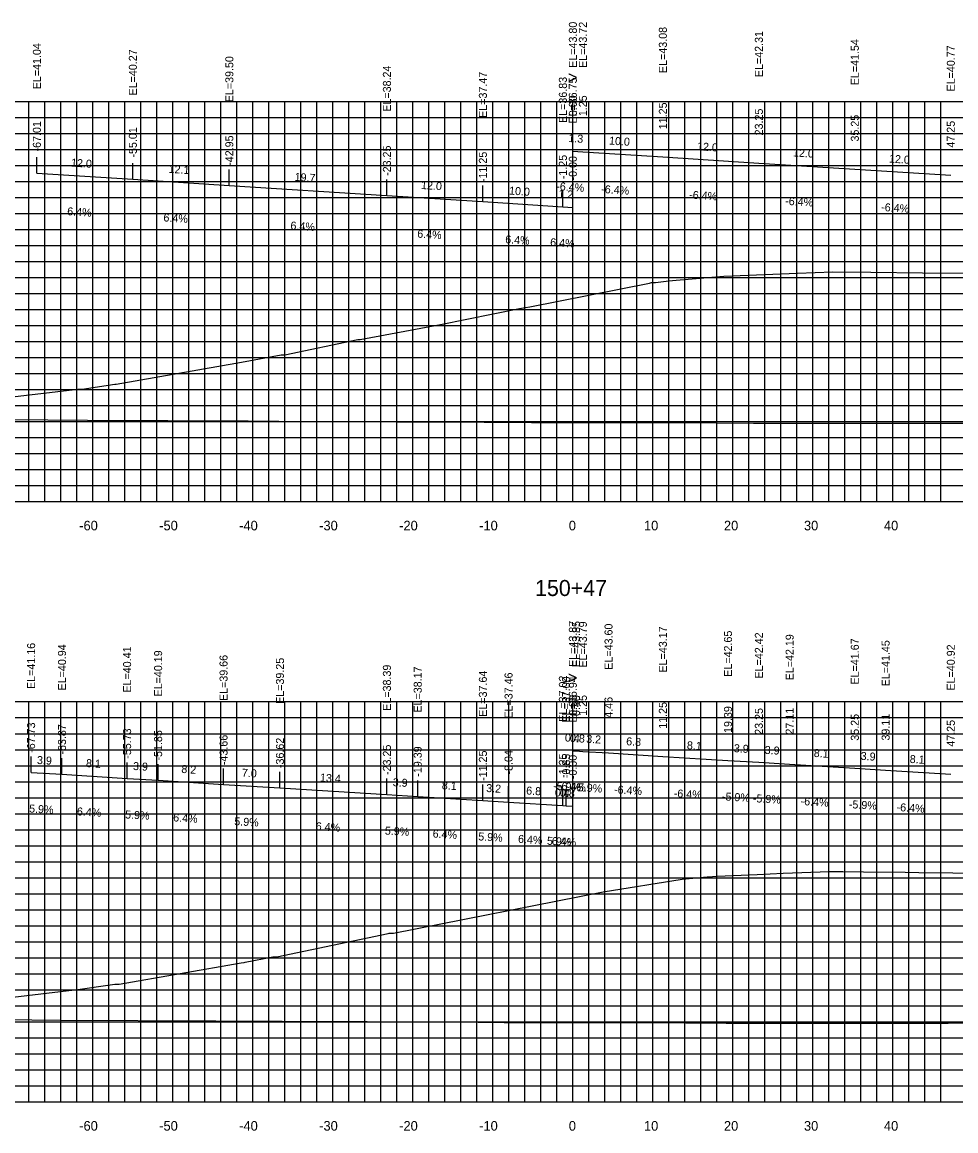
# Model space of a CAD drawing. Extents: x 1800880 to 1818864, y 245271 to 250560.
# Drawn here: x 1809339.6 to 1809456.3, y 249645.6 to 249784.1 of the extents above; entities that cross this region are included whole.
import ezdxf

# ---------------------------------------------------------------- set-up
doc = ezdxf.new("R2010")
doc.units = 0
for name, color, linetype in [('ANNO-TXT', 7, 'Continuous'), ('AXIS', 7, 'Continuous'), ('CL-CNST', 7, 'Continuous'), ('DESIGN - DRAINAGE - Bridges', 7, 'Continuous'), ('Level 32', 7, 'Continuous'), ('Level 37', 7, 'Continuous'), ('Level 46', 7, 'Continuous'), ('Level 62', 7, 'Continuous'), ('SHT-BDR', 7, 'Continuous')]:
    doc.layers.add(name, color=color, linetype=linetype)

msp = doc.modelspace()

# ---------------------------------------------------------------- linework, layer by layer
at = {"layer": 'AXIS'}
for points in [[(1809408.46, 249768.01), (1809409.71, 249767.93), (1809419.71, 249767.29), (1809431.71, 249766.52), (1809443.71, 249765.75), (1809455.71, 249764.99)], [(1809408.46, 249693.08), (1809408.86, 249693.06), (1809409.71, 249693.01), (1809412.92, 249692.82), (1809419.71, 249692.38), (1809427.85, 249691.86), (1809431.71, 249691.64), (1809435.56, 249691.41), (1809443.71, 249690.89), (1809447.56, 249690.66), (1809455.71, 249690.14)]]:
    msp.add_lwpolyline(points, dxfattribs=at)
at = {"layer": 'CL-CNST'}
for points in [[(1809338.74, 249737.34), (1809346.58, 249738.26), (1809346.78, 249738.26), (1809347.11, 249738.27), (1809351.21, 249738.9), (1809351.35, 249738.9), (1809367.02, 249741.63), (1809371.99, 249742.57), (1809372.32, 249742.57), (1809372.45, 249742.57), (1809381.57, 249744.48), (1809381.87, 249744.48), (1809391.92, 249746.33), (1809401.8, 249748.33), (1809402.54, 249748.47), (1809403.1, 249748.57), (1809418.06, 249751.52), (1809418.27, 249751.58), (1809418.33, 249751.58), (1809418.81, 249751.59), (1809420.45, 249751.79), (1809421.39, 249751.87), (1809427.32, 249752.4), (1809436.54, 249752.77), (1809440.98, 249752.94), (1809445.73, 249752.88), (1809452.15, 249752.81), (1809458.21, 249752.75)], [(1809335.93, 249662), (1809346.16, 249663.2), (1809346.26, 249663.21), (1809351.19, 249663.92), (1809351.63, 249663.93), (1809351.76, 249663.94), (1809367, 249666.58), (1809367.35, 249666.64), (1809367.5, 249666.66), (1809370.94, 249667.34), (1809371.37, 249667.35), (1809371.45, 249667.35), (1809385.37, 249670.27), (1809385.51, 249670.3), (1809386.04, 249670.31), (1809386.04, 249670.31), (1809412.24, 249675.47), (1809422.13, 249677.04), (1809425.26, 249677.32), (1809425.35, 249677.32), (1809426.52, 249677.42), (1809431.48, 249677.64), (1809434.77, 249677.78), (1809440.54, 249678.02), (1809442.21, 249678), (1809444.78, 249677.96), (1809450.01, 249677.9), (1809451.71, 249677.87), (1809455.97, 249677.83), (1809463.25, 249677.76)]]:
    msp.add_lwpolyline(points, dxfattribs=at)
at = {"layer": 'DESIGN - DRAINAGE - Bridges'}
for p, q in [((1809258.46, 249724.22), (1809558.46, 249724.22)), ((1809348.46, 249724.16), (1809348.46, 249724.22)), ((1809358.46, 249724.16), (1809358.46, 249724.22)), ((1809368.46, 249724.16), (1809368.46, 249724.22)), ((1809378.46, 249724.16), (1809378.46, 249724.22)), ((1809388.46, 249724.16), (1809388.46, 249724.22)), ((1809398.46, 249724.16), (1809398.46, 249724.22)), ((1809408.46, 249724.16), (1809408.46, 249724.22)), ((1809418.46, 249724.16), (1809418.46, 249724.22)), ((1809428.46, 249724.16), (1809428.46, 249724.22)), ((1809438.46, 249724.16), (1809438.46, 249724.22)), ((1809448.46, 249724.16), (1809448.46, 249724.22)), ((1809258.46, 249649.22), (1809558.46, 249649.22)), ((1809348.46, 249649.16), (1809348.46, 249649.22)), ((1809358.46, 249649.16), (1809358.46, 249649.22)), ((1809368.46, 249649.16), (1809368.46, 249649.22)), ((1809378.46, 249649.16), (1809378.46, 249649.22)), ((1809388.46, 249649.16), (1809388.46, 249649.22)), ((1809398.46, 249649.16), (1809398.46, 249649.22)), ((1809408.46, 249649.16), (1809408.46, 249649.22)), ((1809418.46, 249649.16), (1809418.46, 249649.22)), ((1809428.46, 249649.16), (1809428.46, 249649.22)), ((1809438.46, 249649.16), (1809438.46, 249649.22)), ((1809448.46, 249649.16), (1809448.46, 249649.22))]:
    msp.add_line(p, q, dxfattribs=at)
at = {"layer": 'Level 37'}
for p, q in [((1809341.45, 249765.26), (1809341.45, 249767.26)), ((1809353.45, 249764.49), (1809353.45, 249766.49)), ((1809365.51, 249763.71), (1809365.51, 249765.71)), ((1809385.21, 249762.45), (1809385.21, 249764.45)), ((1809397.21, 249761.69), (1809397.21, 249763.69)), ((1809407.21, 249761.05), (1809407.21, 249763.05)), ((1809408.45, 249760.97), (1809408.45, 249762.97)), ((1809340.73, 249690.38), (1809340.73, 249692.38)), ((1809344.59, 249690.15), (1809344.59, 249692.15)), ((1809352.73, 249689.63), (1809352.73, 249691.63)), ((1809356.61, 249689.4), (1809356.61, 249691.4)), ((1809364.79, 249688.88), (1809364.79, 249690.88)), ((1809371.84, 249688.46), (1809371.84, 249690.46)), ((1809385.21, 249687.61), (1809385.21, 249689.61)), ((1809389.06, 249687.38), (1809389.06, 249689.38)), ((1809397.21, 249686.86), (1809397.21, 249688.86)), ((1809400.42, 249686.67), (1809400.42, 249688.67)), ((1809407.21, 249686.24), (1809407.21, 249688.24)), ((1809407.61, 249686.21), (1809407.61, 249688.21)), ((1809408.45, 249686.16), (1809408.45, 249688.16))]:
    msp.add_line(p, q, dxfattribs=at)
at = {"layer": 'Level 46'}
for p, q in [((1809258.46, 249774.22), (1809558.46, 249774.22)), ((1809340.46, 249724.22), (1809340.46, 249774.22)), ((1809342.46, 249724.22), (1809342.46, 249774.22)), ((1809344.46, 249724.22), (1809344.46, 249774.22)), ((1809346.46, 249724.22), (1809346.46, 249774.22)), ((1809348.46, 249724.22), (1809348.46, 249774.22)), ((1809350.46, 249724.22), (1809350.46, 249774.22)), ((1809352.46, 249724.22), (1809352.46, 249774.22)), ((1809354.46, 249724.22), (1809354.46, 249774.22)), ((1809356.46, 249724.22), (1809356.46, 249774.22)), ((1809358.46, 249724.22), (1809358.46, 249774.22)), ((1809360.46, 249724.22), (1809360.46, 249774.22)), ((1809362.46, 249724.22), (1809362.46, 249774.22)), ((1809364.46, 249724.22), (1809364.46, 249774.22)), ((1809366.46, 249724.22), (1809366.46, 249774.22)), ((1809368.46, 249724.22), (1809368.46, 249774.22)), ((1809370.46, 249724.22), (1809370.46, 249774.22)), ((1809372.46, 249724.22), (1809372.46, 249774.22)), ((1809374.46, 249724.22), (1809374.46, 249774.22)), ((1809376.46, 249724.22), (1809376.46, 249774.22)), ((1809378.46, 249724.22), (1809378.46, 249774.22)), ((1809380.46, 249724.22), (1809380.46, 249774.22)), ((1809382.46, 249724.22), (1809382.46, 249774.22)), ((1809384.46, 249724.22), (1809384.46, 249774.22)), ((1809386.46, 249724.22), (1809386.46, 249774.22)), ((1809388.46, 249724.22), (1809388.46, 249774.22)), ((1809390.46, 249724.22), (1809390.46, 249774.22)), ((1809392.46, 249724.22), (1809392.46, 249774.22)), ((1809394.46, 249724.22), (1809394.46, 249774.22)), ((1809396.46, 249724.22), (1809396.46, 249774.22)), ((1809398.46, 249724.22), (1809398.46, 249774.22)), ((1809400.46, 249724.22), (1809400.46, 249774.22)), ((1809402.46, 249724.22), (1809402.46, 249774.22)), ((1809404.46, 249724.22), (1809404.46, 249774.22)), ((1809406.46, 249724.22), (1809406.46, 249774.22)), ((1809408.46, 249724.22), (1809408.46, 249774.22)), ((1809410.46, 249724.22), (1809410.46, 249774.22)), ((1809412.46, 249724.22), (1809412.46, 249774.22)), ((1809414.46, 249724.22), (1809414.46, 249774.22)), ((1809416.46, 249724.22), (1809416.46, 249774.22)), ((1809418.46, 249724.22), (1809418.46, 249774.22)), ((1809420.46, 249724.22), (1809420.46, 249774.22)), ((1809422.46, 249724.22), (1809422.46, 249774.22)), ((1809424.46, 249724.22), (1809424.46, 249774.22)), ((1809426.46, 249724.22), (1809426.46, 249774.22)), ((1809428.46, 249724.22), (1809428.46, 249774.22)), ((1809430.46, 249724.22), (1809430.46, 249774.22)), ((1809432.46, 249724.22), (1809432.46, 249774.22)), ((1809434.46, 249724.22), (1809434.46, 249774.22)), ((1809436.46, 249724.22), (1809436.46, 249774.22)), ((1809438.46, 249724.22), (1809438.46, 249774.22)), ((1809440.46, 249724.22), (1809440.46, 249774.22)), ((1809442.46, 249724.22), (1809442.46, 249774.22)), ((1809444.46, 249724.22), (1809444.46, 249774.22)), ((1809446.46, 249724.22), (1809446.46, 249774.22)), ((1809448.46, 249724.22), (1809448.46, 249774.22)), ((1809450.46, 249724.22), (1809450.46, 249774.22)), ((1809452.46, 249724.22), (1809452.46, 249774.22)), ((1809454.46, 249724.22), (1809454.46, 249774.22)), ((1809258.46, 249772.22), (1809558.46, 249772.22)), ((1809258.46, 249770.22), (1809558.46, 249770.22)), ((1809258.46, 249768.22), (1809558.46, 249768.22)), ((1809258.46, 249766.22), (1809558.46, 249766.22)), ((1809258.46, 249764.22), (1809558.46, 249764.22)), ((1809258.46, 249762.22), (1809558.46, 249762.22)), ((1809258.46, 249760.22), (1809558.46, 249760.22)), ((1809258.46, 249758.22), (1809558.46, 249758.22)), ((1809258.46, 249756.22), (1809558.46, 249756.22)), ((1809258.46, 249754.22), (1809558.46, 249754.22)), ((1809258.46, 249752.22), (1809558.46, 249752.22)), ((1809258.46, 249750.22), (1809558.46, 249750.22)), ((1809258.46, 249748.22), (1809558.46, 249748.22)), ((1809258.46, 249746.22), (1809558.46, 249746.22)), ((1809258.46, 249744.22), (1809558.46, 249744.22)), ((1809258.46, 249742.22), (1809558.46, 249742.22)), ((1809258.46, 249740.22), (1809558.46, 249740.22)), ((1809258.46, 249738.22), (1809558.46, 249738.22)), ((1809258.46, 249736.22), (1809558.46, 249736.22)), ((1809258.46, 249734.22), (1809558.46, 249734.22)), ((1809258.46, 249732.22), (1809558.46, 249732.22)), ((1809258.46, 249730.22), (1809558.46, 249730.22)), ((1809258.46, 249728.22), (1809558.46, 249728.22)), ((1809258.46, 249726.22), (1809558.46, 249726.22)), ((1809258.46, 249724.22), (1809558.46, 249724.22)), ((1809258.46, 249699.22), (1809558.46, 249699.22)), ((1809340.46, 249649.22), (1809340.46, 249699.22)), ((1809342.46, 249649.22), (1809342.46, 249699.22)), ((1809344.46, 249649.22), (1809344.46, 249699.22)), ((1809346.46, 249649.22), (1809346.46, 249699.22)), ((1809348.46, 249649.22), (1809348.46, 249699.22)), ((1809350.46, 249649.22), (1809350.46, 249699.22)), ((1809352.46, 249649.22), (1809352.46, 249699.22)), ((1809354.46, 249649.22), (1809354.46, 249699.22)), ((1809356.46, 249649.22), (1809356.46, 249699.22)), ((1809358.46, 249649.22), (1809358.46, 249699.22)), ((1809360.46, 249649.22), (1809360.46, 249699.22)), ((1809362.46, 249649.22), (1809362.46, 249699.22)), ((1809364.46, 249649.22), (1809364.46, 249699.22)), ((1809366.46, 249649.22), (1809366.46, 249699.22)), ((1809368.46, 249649.22), (1809368.46, 249699.22)), ((1809370.46, 249649.22), (1809370.46, 249699.22)), ((1809372.46, 249649.22), (1809372.46, 249699.22)), ((1809374.46, 249649.22), (1809374.46, 249699.22)), ((1809376.46, 249649.22), (1809376.46, 249699.22)), ((1809378.46, 249649.22), (1809378.46, 249699.22)), ((1809380.46, 249649.22), (1809380.46, 249699.22)), ((1809382.46, 249649.22), (1809382.46, 249699.22)), ((1809384.46, 249649.22), (1809384.46, 249699.22)), ((1809386.46, 249649.22), (1809386.46, 249699.22)), ((1809388.46, 249649.22), (1809388.46, 249699.22)), ((1809390.46, 249649.22), (1809390.46, 249699.22)), ((1809392.46, 249649.22), (1809392.46, 249699.22)), ((1809394.46, 249649.22), (1809394.46, 249699.22)), ((1809396.46, 249649.22), (1809396.46, 249699.22)), ((1809398.46, 249649.22), (1809398.46, 249699.22)), ((1809400.46, 249649.22), (1809400.46, 249699.22)), ((1809402.46, 249649.22), (1809402.46, 249699.22)), ((1809404.46, 249649.22), (1809404.46, 249699.22)), ((1809406.46, 249649.22), (1809406.46, 249699.22)), ((1809408.46, 249649.22), (1809408.46, 249699.22)), ((1809410.46, 249649.22), (1809410.46, 249699.22)), ((1809412.46, 249649.22), (1809412.46, 249699.22)), ((1809414.46, 249649.22), (1809414.46, 249699.22)), ((1809416.46, 249649.22), (1809416.46, 249699.22)), ((1809418.46, 249649.22), (1809418.46, 249699.22)), ((1809420.46, 249649.22), (1809420.46, 249699.22)), ((1809422.46, 249649.22), (1809422.46, 249699.22)), ((1809424.46, 249649.22), (1809424.46, 249699.22)), ((1809426.46, 249649.22), (1809426.46, 249699.22)), ((1809428.46, 249649.22), (1809428.46, 249699.22)), ((1809430.46, 249649.22), (1809430.46, 249699.22)), ((1809432.46, 249649.22), (1809432.46, 249699.22)), ((1809434.46, 249649.22), (1809434.46, 249699.22)), ((1809436.46, 249649.22), (1809436.46, 249699.22)), ((1809438.46, 249649.22), (1809438.46, 249699.22)), ((1809440.46, 249649.22), (1809440.46, 249699.22)), ((1809442.46, 249649.22), (1809442.46, 249699.22)), ((1809444.46, 249649.22), (1809444.46, 249699.22)), ((1809446.46, 249649.22), (1809446.46, 249699.22)), ((1809448.46, 249649.22), (1809448.46, 249699.22)), ((1809450.46, 249649.22), (1809450.46, 249699.22)), ((1809452.46, 249649.22), (1809452.46, 249699.22)), ((1809454.46, 249649.22), (1809454.46, 249699.22)), ((1809258.46, 249697.22), (1809558.46, 249697.22)), ((1809258.46, 249695.22), (1809558.46, 249695.22)), ((1809258.46, 249693.22), (1809558.46, 249693.22)), ((1809258.46, 249691.22), (1809558.46, 249691.22)), ((1809258.46, 249689.22), (1809558.46, 249689.22)), ((1809258.46, 249687.22), (1809558.46, 249687.22)), ((1809258.46, 249685.22), (1809558.46, 249685.22)), ((1809258.46, 249683.22), (1809558.46, 249683.22)), ((1809258.46, 249681.22), (1809558.46, 249681.22)), ((1809258.46, 249679.22), (1809558.46, 249679.22)), ((1809258.46, 249677.22), (1809558.46, 249677.22)), ((1809258.46, 249675.22), (1809558.46, 249675.22)), ((1809258.46, 249673.22), (1809558.46, 249673.22)), ((1809258.46, 249671.22), (1809558.46, 249671.22)), ((1809258.46, 249669.22), (1809558.46, 249669.22)), ((1809258.46, 249667.22), (1809558.46, 249667.22)), ((1809258.46, 249665.22), (1809558.46, 249665.22)), ((1809258.46, 249663.22), (1809558.46, 249663.22)), ((1809258.46, 249661.22), (1809558.46, 249661.22)), ((1809258.46, 249659.22), (1809558.46, 249659.22)), ((1809258.46, 249657.22), (1809558.46, 249657.22)), ((1809258.46, 249655.22), (1809558.46, 249655.22)), ((1809258.46, 249653.22), (1809558.46, 249653.22)), ((1809258.46, 249651.22), (1809558.46, 249651.22)), ((1809258.46, 249649.22), (1809558.46, 249649.22))]:
    msp.add_line(p, q, dxfattribs=at)
at = {"layer": 'Level 62'}
for points in [[(1809341.45, 249765.26), (1809353.45, 249764.49), (1809365.51, 249763.71), (1809385.21, 249762.45), (1809397.21, 249761.69), (1809407.21, 249761.05), (1809408.45, 249760.97)], [(1809258.46, 249735.6), (1809264.52, 249735.37), (1809274.88, 249735.26), (1809292.27, 249734.87), (1809307.04, 249734.75), (1809320.03, 249734.59), (1809337.86, 249734.48), (1809347.78, 249734.38), (1809367.87, 249734.29), (1809375.54, 249734.23), (1809397.36, 249734.16), (1809403.29, 249734.1), (1809426.49, 249734.06), (1809431.05, 249734.03), (1809455.35, 249734.03), (1809458.8, 249734.01), (1809484.03, 249734.04), (1809486.56, 249734.03), (1809512.56, 249734.11), (1809514.31, 249734.1), (1809540.98, 249734.23), (1809542.07, 249734.23), (1809558.46, 249734.32)], [(1809340.73, 249690.38), (1809344.59, 249690.15), (1809352.73, 249689.63), (1809356.61, 249689.4), (1809364.79, 249688.88), (1809371.84, 249688.46), (1809385.21, 249687.61), (1809389.06, 249687.38), (1809397.21, 249686.86), (1809400.42, 249686.67), (1809407.21, 249686.24), (1809407.61, 249686.21), (1809408.45, 249686.16)], [(1809258.46, 249660.54), (1809261.09, 249660.44), (1809270.43, 249660.34), (1809288.84, 249659.93), (1809302.76, 249659.82), (1809316.6, 249659.64), (1809333.71, 249659.53), (1809344.36, 249659.43), (1809363.82, 249659.34), (1809372.11, 249659.28), (1809393.38, 249659.21), (1809399.87, 249659.15), (1809422.57, 249659.11), (1809427.62, 249659.07), (1809451.48, 249659.07), (1809455.38, 249659.04), (1809480.19, 249659.08), (1809483.13, 249659.06), (1809508.76, 249659.14), (1809510.89, 249659.14), (1809537.2, 249659.26), (1809538.64, 249659.26), (1809558.46, 249659.37)]]:
    msp.add_lwpolyline(points, dxfattribs=at)

# ---------------------------------------------------------------- texts
for s, p in [('-60', (1809346.75, 249720.62)), ('-50', (1809356.75, 249720.62)), ('-40', (1809366.75, 249720.62)), ('-30', (1809376.75, 249720.62)), ('-20', (1809386.75, 249720.62)), ('-10', (1809396.75, 249720.62)), ('0', (1809407.95, 249720.62)), ('10', (1809417.35, 249720.62)), ('20', (1809427.35, 249720.62)), ('30', (1809437.35, 249720.62)), ('40', (1809447.35, 249720.62)), ('-60', (1809346.75, 249645.62)), ('-50', (1809356.75, 249645.62)), ('-40', (1809366.75, 249645.62)), ('-30', (1809376.75, 249645.62)), ('-20', (1809386.75, 249645.62)), ('-10', (1809396.75, 249645.62)), ('0', (1809407.95, 249645.62)), ('10', (1809417.35, 249645.62)), ('20', (1809427.35, 249645.62)), ('30', (1809437.35, 249645.62)), ('40', (1809447.35, 249645.62))]:
    msp.add_text(s, height=1.2).set_placement(p)
at = {"layer": 'ANNO-TXT'}
for s, rotation, p in [('1.3', 356.3368, (1809407.87, 249769.15)), ('10.0', 356.3368, (1809412.96, 249768.83)), ('12.0', 356.3368, (1809423.96, 249768.12)), ('12.0', 356.3368, (1809435.96, 249767.35)), ('12.0', 356.3368, (1809345.7, 249766.08)), ('12.0', 356.3368, (1809447.96, 249766.58)), ('12.1', 356.3368, (1809357.9, 249765.3)), ('19.7', 356.3368, (1809373.65, 249764.3)), ('12.0', 356.3368, (1809389.46, 249763.28)), ('-6.4%', 356.3368, (1809406.36, 249763.14)), ('10.0', 356.3368, (1809400.46, 249762.58)), ('1.2', 356.3368, (1809406.62, 249762.19)), ('-6.4%', 356.3368, (1809411.98, 249762.78)), ('-6.4%', 356.3368, (1809422.98, 249762.07)), ('-6.4%', 356.3368, (1809434.98, 249761.3)), ('-6.4%', 356.3368, (1809446.98, 249760.53)), ('6.4%', 356.3368, (1809345.22, 249760)), ('6.4%', 356.3368, (1809357.25, 249759.23)), ('6.4%', 356.3368, (1809373.13, 249758.22)), ('6.4%', 356.3368, (1809388.98, 249757.2)), ('6.4%', 356.3368, (1809399.98, 249756.5)), ('6.4%', 356.3368, (1809405.6, 249756.14)), ('0.4', 356.6368, (1809407.44, 249694.25)), ('0.8', 356.3368, (1809408.07, 249694.21)), ('3.2', 356.6368, (1809410.1, 249694.09)), ('6.8', 356.3368, (1809415.1, 249693.78)), ('8.1', 356.3368, (1809422.69, 249693.29)), ('3.9', 356.6368, (1809428.56, 249692.92)), ('3.9', 356.6368, (1809432.42, 249692.7)), ('8.1', 356.3368, (1809438.55, 249692.32)), ('3.9', 356.6368, (1809341.44, 249691.44)), ('8.1', 356.3368, (1809347.57, 249691.06)), ('3.9', 356.6368, (1809444.42, 249691.95)), ('8.1', 356.3368, (1809450.55, 249691.57)), ('3.9', 356.6368, (1809353.45, 249690.69)), ('8.2', 356.3368, (1809359.49, 249690.32)), ('7.0', 356.6368, (1809367.06, 249689.85)), ('13.4', 356.3368, (1809376.82, 249689.25)), ('3.9', 356.6368, (1809385.92, 249688.67)), ('8.1', 356.3368, (1809392.05, 249688.29)), ('-5.9%', 356.6368, (1809405.96, 249688.22)), ('-6.4%', 356.3368, (1809406.56, 249688.2)), ('3.2', 356.6368, (1809397.6, 249687.94)), ('6.8', 356.3368, (1809402.6, 249687.63)), ('0.4', 356.6368, (1809406.19, 249687.4)), ('0.8', 356.3368, (1809406.82, 249687.37)), ('-5.9%', 356.6368, (1809408.61, 249688.06)), ('-6.4%', 356.3368, (1809413.59, 249687.77)), ('-6.4%', 356.3368, (1809421.05, 249687.29)), ('-5.9%', 356.6368, (1809427.08, 249686.9)), ('5.9%', 356.6368, (1809340.46, 249685.38)), ('-5.9%', 356.6368, (1809430.94, 249686.67)), ('-6.4%', 356.3368, (1809436.91, 249686.31)), ('-5.9%', 356.6368, (1809442.94, 249685.92)), ('-6.4%', 356.3368, (1809448.91, 249685.56)), ('6.4%', 356.3368, (1809346.43, 249685.02)), ('5.9%', 356.6368, (1809352.46, 249684.64)), ('6.4%', 356.3368, (1809358.47, 249684.27)), ('5.9%', 356.6368, (1809366.11, 249683.79)), ('6.4%', 356.3368, (1809376.29, 249683.17)), ('5.9%', 356.6368, (1809384.93, 249682.62)), ('6.4%', 356.3368, (1809390.91, 249682.25)), ('5.9%', 356.6368, (1809396.61, 249681.89)), ('6.4%', 356.3368, (1809401.58, 249681.59)), ('5.9%', 356.6368, (1809405.2, 249681.35)), ('6.4%', 356.3368, (1809405.8, 249681.32))]:
    msp.add_text(s, height=1, rotation=rotation, dxfattribs=at).set_placement(p)
at = {"layer": 'DESIGN - DRAINAGE - Bridges'}
for p in [(1809407.85, 249776.47), (1809407.85, 249701.47)]:
    msp.add_text('>', height=1.5, dxfattribs=at).set_placement(p)
at = {"layer": 'Level 32'}
msp.add_text('150+47', height=2, dxfattribs=at).set_placement((1809403.73, 249712.42))
at = {"layer": 'SHT-BDR'}
for s, p in [('EL=43.80', (1809408.96, 249778.41)), ('EL=43.72', (1809410.21, 249778.4)), ('EL=43.08', (1809420.21, 249777.76)), ('EL=42.31', (1809432.21, 249777.25)), ('EL=41.54', (1809444.21, 249776.23)), ('EL=41.04', (1809341.95, 249775.73)), ('EL=40.27', (1809353.95, 249774.96)), ('EL=40.77', (1809456.21, 249775.46)), ('EL=39.50', (1809366.01, 249774.11)), ('EL=38.24', (1809385.71, 249772.93)), ('EL=37.47', (1809397.71, 249772.16)), ('EL=36.83', (1809407.71, 249771.52)), ('EL=36.75', (1809408.95, 249771.44)), ('0.00', (1809408.96, 249772.37)), ('1.25', (1809410.21, 249772.37)), ('11.25', (1809420.21, 249770.74)), ('23.25', (1809432.21, 249769.97)), ('35.25', (1809444.21, 249769.2)), ('-67.01', (1809341.95, 249767.96)), ('-55.01', (1809353.95, 249767.2)), ('47.25', (1809456.21, 249768.44)), ('-42.95', (1809366.01, 249766.17)), ('-23.25', (1809385.71, 249764.91)), ('-11.25', (1809397.71, 249764.14)), ('-1.25', (1809407.71, 249764.49)), ('-0.00', (1809408.95, 249764.34)), ('EL=43.87', (1809408.96, 249703.56)), ('EL=43.85', (1809409.36, 249703.53)), ('EL=43.79', (1809410.21, 249703.48)), ('EL=43.60', (1809413.42, 249703.21)), ('EL=43.17', (1809420.21, 249702.86)), ('EL=42.65', (1809428.35, 249702.33)), ('EL=42.42', (1809432.21, 249702.11)), ('EL=42.19', (1809436.06, 249701.88)), ('EL=41.16', (1809341.23, 249700.8)), ('EL=40.94', (1809345.09, 249700.62)), ('EL=40.41', (1809353.23, 249700.35)), ('EL=41.67', (1809444.21, 249701.36)), ('EL=41.45', (1809448.06, 249701.13)), ('EL=40.92', (1809456.21, 249700.61)), ('EL=40.19', (1809357.11, 249699.87)), ('EL=39.66', (1809365.29, 249699.3)), ('EL=39.25', (1809372.34, 249698.94)), ('EL=38.39', (1809385.71, 249698.08)), ('EL=38.17', (1809389.56, 249697.85)), ('EL=37.64', (1809397.71, 249697.33)), ('EL=37.46', (1809400.92, 249697.1)), ('EL=37.02', (1809407.71, 249696.71)), ('EL=37.00', (1809408.11, 249696.61)), ('EL=36.94', (1809408.95, 249696.63)), ('0.00', (1809408.96, 249697.45)), ('0.40', (1809409.36, 249697.42)), ('1.25', (1809410.21, 249697.45)), ('4.46', (1809413.42, 249697.21)), ('11.25', (1809420.21, 249695.83)), ('19.39', (1809428.35, 249695.31)), ('23.25', (1809432.21, 249695.08)), ('27.11', (1809436.06, 249695.11)), ('35.25', (1809444.21, 249694.34)), ('39.11', (1809448.06, 249694.36)), ('-67.73', (1809341.23, 249692.83)), ('-63.87', (1809345.09, 249692.61)), ('47.25', (1809456.21, 249693.59)), ('-55.73', (1809353.23, 249692.09)), ('-51.85', (1809357.11, 249691.86)), ('-43.66', (1809365.29, 249691.29)), ('-36.62', (1809372.34, 249690.92)), ('-23.25', (1809385.71, 249690.06)), ('-19.39', (1809389.56, 249689.84)), ('-11.25', (1809397.71, 249689.32)), ('-8.04', (1809400.92, 249690.12)), ('-1.25', (1809407.71, 249689.69)), ('-0.85', (1809408.11, 249689.66)), ('-0.00', (1809408.95, 249689.53))]:
    msp.add_text(s, height=1, rotation=90, dxfattribs=at).set_placement(p)

doc.saveas('drawing.dxf')
